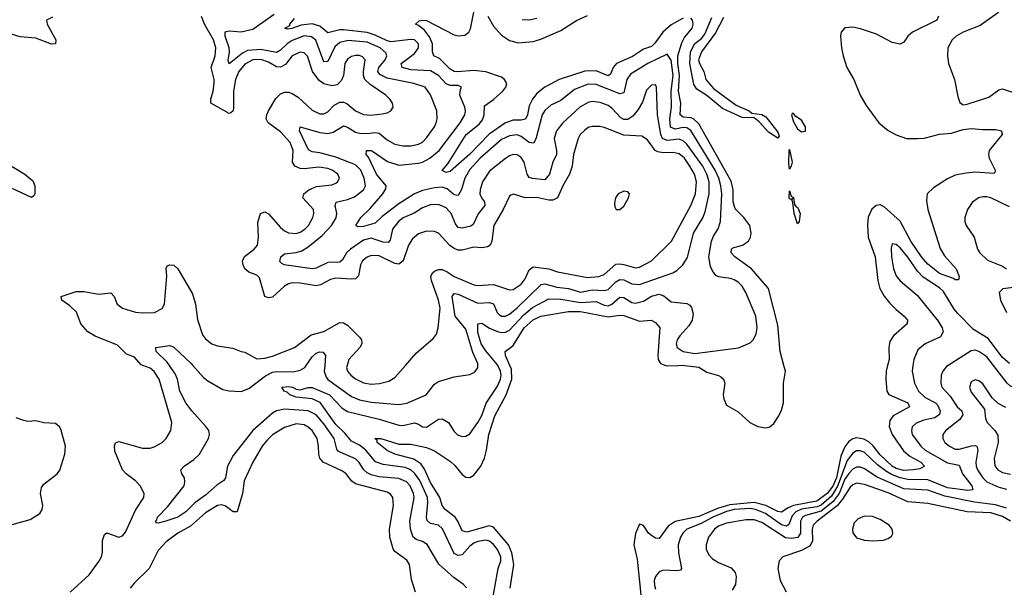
# Model space of a CAD drawing. Header units: inches. Extents: x 1954678 to 2060271, y 904822 to 1016299.
# Tile 270 of 403: x 2002308 to 2007298, y 988875 to 991753. Entities that reach past the tile are written whole.
import ezdxf

# ---------------------------------------------------------------- set-up
doc = ezdxf.new("R2010")
doc.units = ezdxf.units.IN
doc.header["$MEASUREMENT"] = 0
doc.layers.add('C0908', color=7, linetype='Continuous')
doc.layers.add('C0909', color=7, linetype='Continuous')

msp = doc.modelspace()

# ---------------------------------------------------------------- linework, layer by layer
at = {"layer": 'C0908', "color": 5}
for points, elevation in [([(2002563.5, 988850), (2002660.9, 988939.1), (2002710, 989005.5), (2002722.4, 989030), (2002727.2, 989052.8), (2002727.8, 989112.2), (2002737.6, 989142.4), (2002750, 989151.3), (2002810, 989129.3), (2002830, 989135.2), (2002844.8, 989155.2), (2002894.7, 989265.3), (2002938.2, 989330), (2002939.3, 989350), (2002919, 989390), (2002895.5, 989415.5), (2002847.4, 989450), (2002828.8, 989470), (2002790, 989565.1), (2002788, 989592), (2002793.2, 989606.8), (2002810, 989613.5), (2002930, 989580.8), (2002970, 989580.6), (2002990, 989586.5), (2003029.7, 989610), (2003051.1, 989630), (2003074.8, 989670), (2003078.5, 989710), (2003015, 989930), (2002990, 989969.2), (2002970, 989985.8), (2002932.3, 990000)], 480), ([(2004572.2, 988872.2), (2004558, 988890), (2004510, 988923.5), (2004431.9, 988991.9), (2004372.7, 989092.7), (2004350, 989106.5), (2004317.6, 989117.6), (2004302.6, 989130), (2004289, 989170), (2004285.8, 989210), (2004307.7, 989330), (2004304.9, 989350), (2004287.5, 989390), (2004269.1, 989410), (2004230, 989427.2), (2004130, 989434.3), (2004090, 989444.8), (2004070, 989455.3), (2004052.8, 989470), (2004028.4, 989508.4), (2004010, 989525.6), (2003923.9, 989563.9), (2003915.7, 989575.7), (2003901.8, 989630), (2003850, 989703.1), (2003810, 989748.6), (2003769.9, 989769.9), (2003650, 989778.9), (2003610, 989770.4), (2003590, 989757.6), (2003489.6, 989670), (2003390, 989542.6), (2003362.2, 989490), (2003351.4, 989430), (2003342.7, 989417.3), (2003307, 989393), (2003250, 989341.4), (2003196.1, 989303.9), (2003150, 989257.4), (2003110.2, 989230), (2003049.7, 989209.7), (2003010, 989199.5), (2003001.6, 989201.6), (2002996, 989210), (2003003.5, 989216.5), (2003006.4, 989230), (2003056.6, 989283.4), (2003141.6, 989390), (2003145.8, 989410), (2003142.8, 989430), (2003129.7, 989450), (2003124.7, 989470), (2003142, 989490), (2003190, 989522.6), (2003220.2, 989550), (2003265, 989630), (2003270.6, 989650), (2003266.3, 989670), (2003251.6, 989690), (2003179.9, 989770), (2003150, 989810.7), (2003120.7, 989870), (2003107.8, 989930), (2003097, 989957), (2003067.2, 990000)], 460), ([(2003185.4, 990000), (2003239.4, 989939.4), (2003261.9, 989921.9), (2003338, 989878), (2003370, 989870.9), (2003430, 989867.8), (2003470, 989883.7), (2003553.4, 989946.6), (2003590, 989965.7), (2003610.8, 989969.2), (2003692.3, 989967.7), (2003730, 989975.3), (2003753.2, 989990), (2003760.2, 990000)], 460), ([(2004705.3, 988810), (2004733.3, 988970), (2004746.2, 989010), (2004746.5, 989030), (2004730, 989067.4), (2004710, 989092.2), (2004690, 989108.3), (2004670, 989113.6), (2004630, 989107.4), (2004610, 989098.2), (2004590, 989083.2), (2004550, 989039.9), (2004530, 989036.4), (2004510, 989047.2), (2004451.6, 989171.6), (2004430, 989189.3), (2004390, 989199), (2004373.1, 989213.1), (2004369.4, 989230), (2004377.4, 989302.6), (2004375.7, 989330), (2004336.6, 989416.6), (2004310, 989454.5), (2004290, 989469.9), (2004261.9, 989481.9), (2004150, 989498.3), (2004111.7, 989511.7), (2004063, 989570), (2004030, 989596), (2003990, 989616.4), (2003956.4, 989656.4), (2003910, 989700.6), (2003831.8, 989811.8), (2003790, 989831.2), (2003710, 989839.2), (2003676.9, 989850), (2003663.6, 989863.6), (2003649.4, 989870), (2003637.2, 989890), (2003670, 989893.7), (2003690.3, 989890), (2003710, 989879.3), (2003730, 989877), (2003770, 989887.8), (2003790, 989888), (2003879, 989850), (2003943.1, 989783.1), (2003970, 989766.3), (2004130, 989727.4), (2004230, 989696.6), (2004250, 989695.5), (2004310, 989708.2), (2004330, 989702.3), (2004350, 989688.4), (2004370, 989687.7), (2004430, 989727.2), (2004450, 989729.4), (2004481.8, 989710), (2004510, 989665.3), (2004527.4, 989647.4), (2004550, 989639.1), (2004570, 989641.3), (2004590, 989653.6), (2004630.9, 989710), (2004650, 989746.7), (2004671.7, 989808.3), (2004730, 989894.8), (2004744.6, 989930), (2004747.7, 989950), (2004745, 989970), (2004731, 990000)], 440), ([(2003854, 990000), (2003851.4, 989970), (2003860.8, 989940.8), (2003870, 989928.2), (2003990, 989841.8), (2004030, 989825.3), (2004090, 989814), (2004230, 989802.6), (2004270, 989808.7), (2004369.1, 989850.9), (2004410, 989904.2), (2004430, 989918), (2004510, 989941.5), (2004590, 989953.7), (2004613.6, 989966.4), (2004630, 989987.7), (2004630.3, 990000)], 460), ([(2003967.5, 990000), (2003964.4, 989990), (2003969.4, 989970), (2003985.8, 989950), (2004010, 989932.2), (2004050, 989911.9), (2004090, 989904.6), (2004131.3, 989908.7), (2004179.1, 989920.9), (2004210, 989938), (2004263.3, 990000)], 480), ([(2004793.8, 988870), (2004812.4, 988990), (2004803, 989050), (2004785.2, 989090), (2004710, 989179.7), (2004687, 989187), (2004574.3, 989154.3), (2004550, 989161.8), (2004529.1, 989210), (2004515.1, 989230), (2004464.9, 989270), (2004450, 989289.8), (2004437.4, 989330), (2004390, 989407.2), (2004358.2, 989478.2), (2004341, 989501), (2004305.2, 989525.2), (2004209.8, 989550), (2004170, 989569.4), (2004120.4, 989610), (2004119.2, 989619.2), (2004108, 989630), (2004138.8, 989630), (2004230, 989599.9), (2004290, 989600.3), (2004370, 989584.4), (2004410, 989566.4), (2004492.4, 989512.4), (2004513.3, 989493.3), (2004550, 989446.7), (2004570, 989433.1), (2004590, 989432.4), (2004610, 989443.5), (2004644.9, 989490), (2004664.1, 989530), (2004674.8, 989570), (2004685.9, 989650), (2004715.6, 989744.4), (2004773.1, 989850), (2004802.1, 989930), (2004801.3, 989981.3), (2004792.9, 990000)], 420), ([(2006707.1, 990000), (2006699.8, 989970), (2006698.1, 989930), (2006702.3, 989870), (2006713.1, 989853.1), (2006810.2, 989810), (2006817.3, 989790), (2006735.3, 989744.7), (2006718.7, 989721.3), (2006715.2, 989690), (2006729.8, 989649.8), (2006787, 989567), (2006819.2, 989539.2), (2006875.1, 989510), (2006894.7, 989490), (2006870, 989476), (2006837.3, 989470), (2006790, 989467.5), (2006750, 989477), (2006729.6, 989490), (2006670, 989546.3), (2006633, 989593), (2006612.1, 989612.1), (2006586.7, 989626.7), (2006550, 989632.7), (2006530, 989627.5), (2006510, 989614.8), (2006490, 989586.4), (2006470, 989539.6), (2006447.2, 989430), (2006430, 989387.3), (2006401.1, 989350), (2006348.5, 989311.5), (2006230.3, 989289.7), (2006202.2, 989277.8), (2006170, 989256.2), (2006150, 989259.3), (2006089.4, 989289.4), (2006030, 989304.4), (2005906.7, 989293.2), (2005845.2, 989274.8), (2005750, 989234.2), (2005631.1, 989208.9), (2005595.5, 989184.5), (2005550, 989122.2), (2005530, 989123.4), (2005510, 989137.3), (2005495.5, 989150), (2005470, 989187.6), (2005450, 989195.1), (2005430, 989147), (2005420.9, 989090), (2005438.2, 989018.2), (2005456.7, 988836.7)], 420), ([(2006835.1, 990000), (2006830.8, 989970), (2006842.6, 989910), (2006864.1, 989870), (2006897.1, 989837.1), (2006950.3, 989810.3), (2006959.9, 989799.9), (2006973.4, 989770), (2006969.6, 989750.4), (2006946.1, 989733.9), (2006890, 989723.2), (2006852.5, 989707.5), (2006832.1, 989687.9), (2006827.4, 989670), (2006831.6, 989650), (2006875.6, 989590), (2006897.2, 989570), (2007010, 989505.6), (2007070, 989495), (2007087.1, 989450), (2007133, 989390), (2007138.9, 989370), (2007114.1, 989365.9), (2007010, 989379.5), (2006910, 989420.6), (2006810, 989422.3), (2006770, 989429.5), (2006726.5, 989446.5), (2006701.7, 989461.7), (2006656.2, 989496.2), (2006590, 989558.8), (2006570, 989567.6), (2006550, 989566.7), (2006530, 989555), (2006502.3, 989517.7), (2006452.4, 989387.6), (2006422.6, 989337.4), (2006370, 989292.1), (2006350, 989282.3), (2006270, 989271.1), (2006241.7, 989258.3), (2006222.9, 989237.1), (2006207.1, 989192.9), (2006194.4, 989185.6), (2006170, 989191.1), (2006088.4, 989250), (2006037.6, 989270), (2006010, 989274.7), (2005930, 989269.1), (2005890, 989259.1), (2005821.6, 989230), (2005762.3, 989197.7), (2005688.8, 989170), (2005668.9, 989150), (2005657.9, 989130), (2005646.2, 989090), (2005647, 989050), (2005662.7, 988970), (2005657.6, 988962.4), (2005642, 988958), (2005570, 988962.4), (2005550, 988953.7), (2005530.1, 988930), (2005524.6, 988910), (2005525, 988885), (2005530, 988866.3)], 440), ([(2005582.2, 990000), (2005590, 989997.1), (2005645.1, 990000)], 420), ([(2005679.7, 990000), (2005750, 989990.4), (2005790, 989965.4), (2005849.3, 989949.3), (2005861.6, 989941.6), (2005874.5, 989930), (2005882.3, 989910), (2005873.7, 989850), (2005876.6, 989830), (2005890, 989797.6), (2005950, 989765.3), (2006008.4, 989710), (2006050, 989690.2), (2006090, 989683.1), (2006110, 989688.7), (2006130, 989705.3), (2006156.3, 989743.7), (2006170, 989772.7), (2006179.6, 989810), (2006178.6, 989910), (2006189.9, 989970), (2006181.5, 990000)], 420), ([(2007014.2, 990000), (2007005.5, 989994.5), (2006986.4, 989970), (2006978.5, 989950), (2006976.3, 989910), (2006982.2, 989890), (2007024.5, 989844.5), (2007060.1, 989790), (2007082.8, 989770), (2007088.4, 989750), (2007073.5, 989726.5), (2007001.3, 989670), (2006987.4, 989650), (2006986, 989630), (2006997.6, 989610), (2007019.8, 989590), (2007050, 989575.8), (2007070, 989576), (2007132.8, 989592.8), (2007150, 989594.1), (2007158.6, 989590), (2007163.7, 989570), (2007153.9, 989510), (2007155.5, 989490), (2007163, 989470), (2007189.4, 989429.4), (2007210, 989409.7), (2007270, 989382.4), (2007310, 989372.6)], 460), ([(2007953.9, 990000), (2007957.1, 989990), (2008016.4, 989883.6), (2008010, 989872), (2007933.9, 989913.9), (2007891.7, 989931.7), (2007770, 989965.3), (2007753.9, 989966.1), (2007730, 989951.6), (2007709.3, 989910.7), (2007690, 989908.4), (2007650, 989928.6), (2007630, 989929.9), (2007590, 989912.5), (2007570.1, 989909.9), (2007510, 989917), (2007490, 989915.2), (2007450, 989892.6), (2007430, 989886.6), (2007350, 989887.5), (2007330, 989894.5), (2007313.5, 989910), (2007244.1, 990000)], 460), ([(2007306.1, 989786.1), (2007267.1, 989807.1), (2007236.2, 989836.2), (2007190, 989906.9), (2007170, 989922.3), (2007150, 989927.1), (2007130, 989916.4), (2007121.5, 989890), (2007130, 989864.9), (2007197.6, 989777.6), (2007203.8, 989730), (2007211.6, 989710), (2007250.7, 989670.7), (2007266.1, 989646.1), (2007267.8, 989610), (2007247.6, 989527.6), (2007251.2, 989491.2), (2007265.2, 989470), (2007290, 989456.6), (2007330, 989449.2)], 480), ([(2002270, 989194.2), (2002361.3, 989218.7), (2002409.6, 989250), (2002423, 989270), (2002425.7, 989290), (2002413.8, 989350), (2002418.3, 989381.7), (2002430, 989397.7), (2002497.7, 989450), (2002511.3, 989468.7), (2002536.5, 989550), (2002540.3, 989590), (2002516.6, 989676.6), (2002510, 989689.2), (2002490, 989706), (2002430, 989709.6), (2002390, 989719.6), (2002350, 989716.3), (2002330, 989721.1), (2002290, 989733.5)], 520), ([(2004313.5, 988850), (2004294.8, 988914.8), (2004284.1, 988990), (2004270, 989012.9), (2004210, 989056), (2004201.4, 989070), (2004184.7, 989130), (2004182.5, 989170), (2004202.5, 989290), (2004200.2, 989330), (2004187.4, 989347.4), (2004170, 989357.3), (2004010, 989399.6), (2003992.3, 989412.3), (2003962.1, 989450), (2003944.6, 989464.6), (2003846.1, 989510), (2003829.9, 989530), (2003823.9, 989550), (2003823.1, 989590), (2003815.5, 989630), (2003790.4, 989670), (2003770, 989687.7), (2003750, 989698), (2003710, 989703.4), (2003650, 989686), (2003590, 989647.5), (2003560.1, 989619.9), (2003537.3, 989590), (2003490, 989509.7), (2003446, 989414), (2003436.9, 989350), (2003410, 989257.6), (2003390, 989257.7), (2003350, 989288.1), (2003330, 989293.7), (2003310, 989289.3), (2003250, 989252.3), (2003174.2, 989185.8), (2003110, 989149.1), (2003050, 989105.6), (2003010, 989061.3), (2002965.1, 988970), (2002890, 988897.4), (2002868.5, 988870)], 480), ([(2007310, 989276.7), (2007253.4, 989293.4), (2007147, 989307), (2006996.6, 989336.6), (2006910, 989366.7), (2006790, 989374.8), (2006653.2, 989433.2), (2006590, 989475.6), (2006570, 989484.7), (2006550, 989484.6), (2006530, 989473.8), (2006510, 989452.1), (2006490, 989422.6), (2006461, 989350), (2006430.5, 989309.5), (2006370, 989261.2), (2006290, 989238.3), (2006275.9, 989230), (2006264.8, 989210), (2006265.1, 989150), (2006252.5, 989127.5), (2006217.8, 989122.2), (2006190, 989126.5), (2006070, 989204.2), (2006030, 989216.7), (2005990, 989217.9), (2005890, 989200.3), (2005850, 989185.5), (2005829.6, 989170), (2005799.2, 989130), (2005787.4, 989090), (2005788.2, 989068.2), (2005800.1, 989040.1), (2005819.5, 989019.5), (2005850, 989000.7), (2005914.5, 988974.5), (2005934.3, 988950), (2005939.6, 988930), (2005936, 988890), (2005919.4, 988860.6)], 460), ([(2007329, 989210), (2007290, 989234.4), (2007230, 989252), (2007110, 989258.5), (2006910, 989300.5), (2006810, 989308.9), (2006710, 989353.8), (2006590, 989396.1), (2006550, 989402.4), (2006530, 989394.9), (2006517.5, 989382.5), (2006478.7, 989321.3), (2006451.2, 989288.8), (2006349.6, 989210), (2006330.5, 989190), (2006325.4, 989170), (2006325.5, 989110), (2006314, 989086), (2006270, 989061.2), (2006175.5, 989030), (2006157, 989010), (2006151.3, 988970), (2006162.2, 988910), (2006192.8, 988852.8)], 480)]:
    msp.add_lwpolyline(points, dxfattribs=dict(at, elevation=elevation))
at = {"layer": 'C0908', "color": 5, "elevation": 520}
msp.add_lwpolyline([(2006590, 989235.3), (2006557.8, 989222.2), (2006537.7, 989202.3), (2006528.7, 989170), (2006531, 989151), (2006550, 989125.2), (2006590, 989113.4), (2006630, 989110.2), (2006685.8, 989114.2), (2006710, 989122), (2006726.1, 989133.9), (2006732.9, 989147.1), (2006729.8, 989170), (2006715.3, 989190), (2006670, 989219.6), (2006630, 989233.8)], close=True, dxfattribs=at)
at = {"layer": 'C0909', "color": 5}
for points, elevation in [([(2005670, 991760.6), (2005610, 991725.9), (2005568.3, 991690), (2005526.8, 991633.2), (2005510, 991617.5), (2005470, 991602.9), (2005414, 991566), (2005332.5, 991530), (2005316.7, 991510), (2005303, 991477), (2005291.5, 991468.6), (2005230, 991492.9), (2005172, 991492), (2005041.8, 991450), (2004970, 991411.4), (2004930, 991378), (2004907, 991350), (2004890, 991316.8), (2004882.4, 991270), (2004871.8, 991248.2), (2004850, 991243.1), (2004810, 991244), (2004770, 991229.2), (2004687.4, 991172.6), (2004590, 991070.9), (2004490, 990983.2), (2004470, 990978.8), (2004448.7, 990988.7), (2004478.7, 991021.3), (2004571.3, 991170), (2004636.4, 991223.6), (2004654.3, 991245.7), (2004661.7, 991270), (2004664.3, 991315.7), (2004710, 991347.3), (2004756.5, 991390), (2004772.8, 991410), (2004777.6, 991430), (2004765.4, 991450), (2004750, 991460.6), (2004670, 991488.4), (2004610, 991495.6), (2004527.6, 991487.6), (2004510, 991490), (2004490, 991501.7), (2004435.6, 991555.6), (2004407.8, 991570), (2004400.7, 991590), (2004401.1, 991630), (2004385.9, 991665.9), (2004359.9, 991699.9), (2004330, 991724.1), (2004314.5, 991730), (2004332.4, 991747.6), (2004350, 991750.7), (2004370, 991747.8), (2004510, 991675.5), (2004530, 991670.9), (2004564.9, 991675.1), (2004584.8, 991690), (2004593.7, 991706.3), (2004615.9, 991824.1)], 420), ([(2007269.3, 991790), (2007176.7, 991723.3), (2007090.3, 991690), (2007053.8, 991670), (2007033.4, 991650), (2007012.6, 991610), (2007010.2, 991570), (2007016, 991530), (2007045.3, 991450), (2007062.8, 991362.8), (2007073.7, 991333.7), (2007084.5, 991324.5), (2007090, 991321), (2007110, 991324.9), (2007220.6, 991359.4), (2007270, 991396.5), (2007290, 991402.8), (2007350, 991382.6)], 440), ([(2002473.9, 991766.1), (2002444.5, 991750), (2002447.3, 991730), (2002491.6, 991650), (2002490.1, 991629.9), (2002470, 991628.6), (2002390, 991659.2), (2002310, 991665.9), (2002250, 991684.8)], 480), ([(2004263.3, 990000), (2004317.2, 990062.8), (2004403.4, 990136.6), (2004421, 990159), (2004429.9, 990190.1), (2004438.5, 990290), (2004431, 990330), (2004394.7, 990430), (2004392.3, 990450), (2004400.2, 990470), (2004410, 990478.4), (2004430, 990486.2), (2004450, 990485.8), (2004475, 990475), (2004510.2, 990450), (2004610, 990409.1), (2004630, 990404.5), (2004710, 990410.1), (2004790, 990383), (2004810, 990384.2), (2004850, 990412.4), (2004870, 990439.2), (2004890, 990484.8), (2004910, 990499), (2004990, 990490.4), (2005033.7, 990473.7), (2005185.7, 990445.7), (2005242.9, 990450), (2005270, 990460.1), (2005330, 990512.9), (2005350, 990515.7), (2005370, 990512.2), (2005430, 990494.7), (2005450, 990498.3), (2005510.6, 990530), (2005611.9, 990630), (2005710.3, 990810), (2005733.4, 990870), (2005739.2, 990930), (2005727.6, 990970), (2005704.9, 991010), (2005677.1, 991050), (2005650, 991071.9), (2005619.4, 991079.4), (2005570, 991077.7), (2005542.1, 991082.1), (2005528.1, 991090), (2005490, 991144.1), (2005462.1, 991162.1), (2005370, 991167.4), (2005270, 991206.1), (2005248.6, 991211.4), (2005210, 991211.4), (2005190, 991205.5), (2005170, 991191.6), (2005149.4, 991170), (2005138.3, 991150), (2005115.8, 991070), (2005107.9, 991010), (2005095.1, 990970), (2005061, 990910), (2005033.8, 990850), (2005010, 990837.1), (2004990, 990837.3), (2004930, 990851.4), (2004870, 990850.4), (2004811.6, 990868.4), (2004796.7, 990863.3), (2004790, 990857.6), (2004759.3, 990790), (2004711.4, 990710), (2004701.1, 990630), (2004692.5, 990610), (2004679, 990601), (2004650, 990596.2), (2004610, 990599.6), (2004550, 990583.8), (2004530, 990584.9), (2004510, 990592.1), (2004488.1, 990608.1), (2004430, 990670.7), (2004410, 990679), (2004370, 990680.9), (2004330, 990667.5), (2004298.7, 990641.3), (2004279.5, 990610), (2004251.8, 990530), (2004230, 990514), (2004210, 990517.1), (2004130, 990555), (2004090, 990556.9), (2004070, 990549.2), (2004046, 990530), (2004035.8, 990510), (2004026.1, 990453.9), (2004010, 990439.5), (2003990, 990436.8), (2003910, 990442.5), (2003883.9, 990436.1), (2003832.3, 990407.7), (2003810, 990404.2), (2003730, 990417.5), (2003690, 990418.1), (2003670, 990413.4), (2003650, 990401.9), (2003590, 990346), (2003570, 990341.9), (2003549.9, 990349.9), (2003523.6, 990443.6), (2003510, 990458), (2003470, 990472.1), (2003450, 990489), (2003440.5, 990510), (2003438, 990530), (2003447.6, 990552.4), (2003497.3, 990590), (2003512.9, 990610), (2003519.1, 990650), (2003515, 990725), (2003528.2, 990770), (2003550, 990778.5), (2003570, 990769.3), (2003630, 990699.8), (2003650, 990681.9), (2003670, 990672.1), (2003710, 990669), (2003730, 990675.3), (2003753.7, 990690), (2003772, 990710), (2003794.5, 990750), (2003799.4, 990770), (2003796.8, 990790), (2003743.2, 990850), (2003748.3, 990870), (2003774, 990890), (2003812.7, 990907.3), (2003890, 990915.7), (2003910, 990923.5), (2003919.2, 990930), (2003928.7, 990950), (2003920.3, 990970), (2003892.1, 990990), (2003870, 990997.6), (2003824.8, 991004.8), (2003750, 990996.7), (2003730, 990998.4), (2003702.1, 991010), (2003690.4, 991030), (2003695, 991090), (2003679.3, 991130), (2003630, 991184.5), (2003568, 991230), (2003557.7, 991250), (2003560.4, 991270), (2003569.4, 991290), (2003607, 991353), (2003630, 991377.2), (2003650, 991385.7), (2003670, 991385.4), (2003690, 991378.8), (2003719.1, 991359.1), (2003790, 991294), (2003830, 991275.9), (2003850, 991275.9), (2003870, 991285.5), (2003901.3, 991318.7), (2003930, 991335.1), (2003950, 991334.7), (2003967, 991327), (2004010, 991290.8), (2004050, 991272.1), (2004088.5, 991268.5), (2004145.1, 991274.9), (2004170, 991280.2), (2004189.8, 991290.2), (2004200.4, 991310), (2004197.3, 991330), (2004184.5, 991350), (2004163.1, 991370), (2004084, 991424), (2004057.9, 991450), (2004050.7, 991470), (2004050.7, 991490), (2004058.7, 991550), (2004045, 991565), (2004030, 991571), (2004010, 991571.5), (2003990, 991566.8), (2003970, 991553.2), (2003955.9, 991530), (2003948.7, 991470), (2003937.9, 991442.1), (2003916.8, 991423.2), (2003890, 991418.1), (2003850, 991427.8), (2003825.2, 991445.2), (2003792.7, 991490), (2003767.4, 991567.4), (2003750, 991585), (2003730, 991588.1), (2003690, 991569.2), (2003655.1, 991524.9), (2003630, 991511.6), (2003610, 991514.2), (2003570, 991537.2), (2003530, 991550.8), (2003490, 991548.9), (2003450, 991527.4), (2003419.6, 991490), (2003402.1, 991450), (2003391.6, 991390), (2003392.5, 991307.5), (2003389.5, 991290.5), (2003379, 991281), (2003370, 991276.5), (2003277, 991330), (2003276.6, 991350), (2003289.6, 991390), (2003294.1, 991430), (2003293.4, 991450), (2003278.6, 991510), (2003299.8, 991570), (2003302, 991610), (2003291.2, 991650), (2003244.1, 991730), (2003230, 991768.7)], 480), ([(2004630.3, 990000), (2004630.6, 990010), (2004605.3, 990065.3), (2004570, 990183), (2004514.7, 990250), (2004500.8, 990350), (2004510, 990365.2), (2004530, 990362), (2004630, 990315.8), (2004690, 990319), (2004710, 990312.9), (2004729, 990269), (2004738, 990258), (2004750, 990249.6), (2004770, 990250.1), (2004790, 990259.2), (2004830, 990291.3), (2004951.6, 990410), (2004970, 990414.2), (2005030, 990395.9), (2005090, 990389.7), (2005150, 990371.8), (2005210, 990383.5), (2005270, 990380.3), (2005290, 990385.1), (2005330, 990424.2), (2005350, 990436), (2005370, 990433.9), (2005410, 990413.6), (2005450, 990410.5), (2005618, 990470), (2005638.5, 990481.5), (2005669.9, 990510.1), (2005692.4, 990547.6), (2005723.9, 990670), (2005771.2, 990748.8), (2005781.7, 990778.3), (2005803.2, 990870), (2005802.7, 990930), (2005791, 990970), (2005771, 991010), (2005690, 991121.5), (2005670, 991138.9), (2005650, 991146.5), (2005590, 991140.5), (2005566.2, 991150), (2005558.4, 991170), (2005541.1, 991270), (2005536.1, 991410), (2005530, 991422.9), (2005510, 991421), (2005484.7, 991395.3), (2005465.1, 991334.9), (2005442.7, 991297.3), (2005415.6, 991264.4), (2005390, 991247.2), (2005370, 991246.9), (2005355.2, 991255.2), (2005310, 991304), (2005290, 991317.6), (2005250, 991333.4), (2005210, 991337.6), (2005190, 991333.5), (2005147.3, 991310), (2005060.9, 991230), (2005029.5, 991190), (2005016.6, 991150), (2005029.1, 991090), (2005028.6, 991070), (2005009.5, 991030), (2004993.5, 990970), (2004970, 990941.5), (2004907, 990947), (2004890, 990953.2), (2004879.6, 990970), (2004864.3, 991030), (2004850, 991054.5), (2004830, 991068.3), (2004810, 991069.9), (2004790, 991062.9), (2004770, 991048.3), (2004690, 990984.2), (2004654, 990930), (2004641.6, 990890), (2004640.8, 990870), (2004648.7, 990850), (2004663.8, 990830), (2004665.7, 990810), (2004631.4, 990768.6), (2004605.8, 990714.2), (2004594.8, 990705.2), (2004550, 990695.2), (2004530, 990699.1), (2004517.2, 990717.2), (2004495.4, 990770), (2004470, 990798.2), (2004430, 990816.2), (2004390, 990814), (2004350, 990799.3), (2004307.4, 990772.6), (2004251.9, 990748.1), (2004227.4, 990730), (2004197.8, 990690), (2004185.7, 990634.3), (2004176.2, 990623.8), (2004150, 990624.3), (2004090, 990644.5), (2004050, 990634.8), (2003984.8, 990590), (2003964, 990570), (2003944, 990536), (2003930, 990523.8), (2003870, 990522.4), (2003810, 990492.8), (2003790, 990489.5), (2003649.3, 990510), (2003636.3, 990516.3), (2003627.5, 990527.5), (2003631.2, 990550), (2003650, 990566.3), (2003710, 990572.5), (2003738.3, 990581.7), (2003770, 990601.1), (2003840.8, 990659.2), (2003888.9, 990710), (2003911.7, 990748.3), (2003915, 990770), (2003906.4, 990810), (2003912.5, 990827.5), (2003970, 990840.6), (2004004.6, 990855.4), (2004051.4, 990890), (2004060.5, 990910), (2004053.5, 990950), (2004036.6, 990990), (2004010, 991017.2), (2003910, 991055.3), (2003830, 991078.4), (2003790, 991083.1), (2003772.6, 991092.6), (2003725.8, 991190), (2003729.6, 991210), (2003830, 991180.5), (2003870, 991175.9), (2003897.5, 991182.5), (2003950, 991214.1), (2003970, 991207.3), (2004010, 991182.5), (2004030, 991177.5), (2004070, 991176), (2004110, 991181.2), (2004130, 991176.9), (2004170, 991144.2), (2004210, 991122.2), (2004250, 991112.7), (2004290, 991113.5), (2004330, 991122.1), (2004350, 991132.6), (2004370, 991153), (2004409.8, 991210), (2004418.3, 991230), (2004424, 991250), (2004422.5, 991290), (2004390, 991371.1), (2004362.7, 991410), (2004305.6, 991430), (2004170, 991456.2), (2004134.3, 991474.3), (2004123.3, 991490), (2004127.6, 991510), (2004160.6, 991550), (2004169.4, 991570), (2004164.6, 991584.6), (2004135, 991610), (2004070, 991638.2), (2003972.6, 991647.4), (2003930, 991637), (2003905.3, 991614.7), (2003870, 991540.7), (2003850, 991539.4), (2003808.9, 991648.9), (2003786.5, 991666.5), (2003750, 991670.5), (2003690, 991647.4), (2003663.1, 991630), (2003630, 991597.9), (2003610, 991586.7), (2003530, 991601.9), (2003463.6, 991596.4), (2003436.8, 991583.2), (2003369.1, 991529.1), (2003365.4, 991545.4), (2003371.8, 991588.2), (2003369.9, 991610), (2003349.5, 991670), (2003349, 991691), (2003370, 991695.6), (2003430, 991690.9), (2003490, 991705.1), (2003598.8, 991781.2)], 460), ([(2004731, 990000), (2004730, 990002.1), (2004670, 990073.9), (2004647.5, 990110), (2004630, 990166.3), (2004630, 990210.2), (2004650, 990213.6), (2004689.2, 990189.2), (2004730, 990171.6), (2004750, 990166.5), (2004770, 990168), (2004790, 990178.8), (2004863.4, 990256.6), (2004906.7, 990293.3), (2004990, 990337.4), (2005050, 990336.2), (2005150, 990318.7), (2005230, 990323.6), (2005270, 990305.4), (2005290, 990302.8), (2005310, 990311.3), (2005350, 990345.6), (2005370, 990343.6), (2005410, 990319.3), (2005430, 990315.3), (2005470, 990326.4), (2005510, 990351.7), (2005550, 990360.8), (2005572.7, 990352.7), (2005610, 990322.7), (2005690, 990313.6), (2005704.8, 990304.8), (2005713.3, 990293.3), (2005721.2, 990261.2), (2005717.1, 990230), (2005698.8, 990201.2), (2005653.5, 990150), (2005640.8, 990130), (2005635.9, 990110), (2005640.6, 990090), (2005671, 990071), (2005730, 990060.1), (2005951.7, 990088.3), (2006010, 990115.3), (2006028, 990132), (2006040.5, 990159.5), (2006045.5, 990190), (2006039.4, 990250), (2005989, 990370), (2005970, 990401.4), (2005950, 990422), (2005930, 990434.5), (2005910, 990441), (2005850, 990448.5), (2005836.5, 990456.5), (2005818.9, 990478.9), (2005810, 990500.7), (2005801.3, 990550), (2005814.6, 990630), (2005824.2, 990655.8), (2005847.9, 990692.1), (2005860.1, 990730), (2005866.8, 990870), (2005862.5, 990910), (2005852, 990950), (2005833.5, 990990), (2005710, 991190.8), (2005690, 991204.8), (2005670, 991205.6), (2005630, 991197.2), (2005607, 991207), (2005602.4, 991250), (2005612.1, 991310), (2005610.8, 991390), (2005620.5, 991470), (2005610, 991547.7), (2005590, 991577.1), (2005491.9, 991530), (2005403.6, 991476.4), (2005384.6, 991450), (2005370, 991382.3), (2005350, 991377.2), (2005230, 991424), (2005190, 991425.1), (2005120.7, 991399.3), (2005050, 991342.9), (2004999.8, 991320.2), (2004970, 991292.8), (2004956.6, 991270), (2004925.5, 991154.5), (2004913.4, 991126.6), (2004890, 991129.4), (2004850, 991160.6), (2004830, 991168.6), (2004790, 991163.9), (2004750, 991145.4), (2004641.7, 991050), (2004590, 990992.5), (2004564.2, 990950), (2004547.7, 990892.3), (2004530, 990861.6), (2004510, 990864.4), (2004475, 990895), (2004450, 990903.3), (2004410, 990899.6), (2004350, 990886.1), (2004309.5, 990870.5), (2004230, 990819.9), (2004145.1, 990754.9), (2004110, 990721.7), (2004050, 990704.8), (2004022, 990702), (2004011.5, 990710), (2004036.8, 990750), (2004084.5, 990795.5), (2004148.6, 990870), (2004164, 990896), (2004165.6, 990910), (2004115.9, 990970), (2004076.3, 991056.3), (2004063.8, 991070), (2004066.6, 991090), (2004091.7, 991090), (2004173, 991033), (2004230, 991015.9), (2004330, 991024.9), (2004350, 991030.5), (2004386.5, 991050), (2004435, 991090), (2004541.4, 991230), (2004564.2, 991270), (2004567.6, 991290), (2004564.6, 991310), (2004538.3, 991370), (2004541.5, 991398.5), (2004547.8, 991410), (2004530, 991418.9), (2004490, 991418.8), (2004470, 991426.8), (2004430.4, 991470), (2004390, 991493.3), (2004290, 991499.2), (2004246.6, 991510), (2004241.2, 991530), (2004310, 991581.5), (2004329.9, 991610), (2004329.3, 991630), (2004309.9, 991649.9), (2004290, 991652.8), (2004190, 991641.3), (2004166.8, 991646.8), (2004110, 991674.8), (2004070, 991688.6), (2003950, 991701.8), (2003930, 991701.9), (2003870, 991686.3), (2003830, 991719.8), (2003790, 991731.3), (2003734.6, 991725.4), (2003688.1, 991708.1), (2003664.7, 991704.7), (2003652.7, 991710), (2003676.8, 991723.2), (2003677.6, 991730), (2003701.3, 991758.7)], 440), ([(2004680.5, 991770), (2004710, 991719.8), (2004750, 991674.8), (2004790, 991646.9), (2004836, 991636), (2004910, 991641.5), (2004950, 991653.5), (2005050, 991697.9), (2005130, 991747.9), (2005186.8, 991773.2)], 420), ([(2004854.1, 991754.1), (2004890, 991752), (2004930, 991760.1)], 440), ([(2006181.5, 990000), (2006162.1, 990070), (2006150, 990204.7), (2006103.9, 990390), (2006016.9, 990490), (2005932.7, 990550), (2005914.7, 990570), (2005916, 990590), (2005923.1, 990596.9), (2005971.1, 990610), (2006002, 990630), (2006012.5, 990650), (2006015.2, 990670), (2006008.1, 990710), (2005978.9, 990750), (2005933.7, 990793.7), (2005924.9, 990830), (2005924.9, 990890), (2005914.4, 990934.4), (2005750, 991224.1), (2005723.6, 991250), (2005710, 991255.7), (2005670, 991258.1), (2005655.9, 991270), (2005659.6, 991330), (2005647.7, 991390), (2005651.6, 991470), (2005644.1, 991530), (2005644.3, 991570), (2005664.4, 991635.6), (2005678.4, 991661.6), (2005717.2, 991710), (2005721.5, 991730), (2005717.5, 991750), (2005710, 991759.9)], 420), ([(2005875.7, 991764.3), (2005834.5, 991685.5), (2005763.6, 991590), (2005749.1, 991550), (2005754.3, 991530), (2005775.8, 991490), (2005786.5, 991450), (2005824.5, 991404.5), (2005939.8, 991319.8), (2006006, 991290), (2006018.2, 991278.2), (2006070, 991271.8), (2006090, 991260.7), (2006150, 991182.6), (2006157.5, 991162.5), (2006150, 991151.8), (2006103, 991183), (2006055.3, 991235.3), (2006030, 991254.5), (2005970, 991256.1), (2005870, 991301.8), (2005790, 991368.6), (2005739.7, 991399.7), (2005724.3, 991424.3), (2005705.2, 991530), (2005708.6, 991590), (2005730, 991631.7), (2005763, 991657), (2005780.8, 991679.2), (2005816.3, 991763.7)], 380), ([(2006964.9, 991770), (2006957, 991750), (2006833.8, 991690), (2006809.2, 991670), (2006790, 991638), (2006770, 991628.2), (2006730, 991636.3), (2006650, 991679.3), (2006570, 991707), (2006530, 991715.3), (2006490, 991711.3), (2006472.2, 991690), (2006469, 991671), (2006473, 991610), (2006481.4, 991570), (2006500.6, 991510), (2006536.6, 991450), (2006567.6, 991370), (2006598.1, 991318.1), (2006662.3, 991230), (2006710, 991191.3), (2006750, 991168.2), (2006802.8, 991150), (2006858, 991150), (2006892.5, 991152.5), (2006970, 991172.9), (2007030, 991178), (2007090, 991195.6), (2007130, 991201.9), (2007190, 991195.4), (2007255.5, 991195.5), (2007284.7, 991190), (2007288.2, 991170), (2007221.8, 991090), (2007217.6, 991070), (2007221.8, 991050), (2007254.1, 990985.9), (2007247.5, 990972.5), (2007150, 990978.9), (2007104.8, 990975.2), (2007050, 990964), (2007010, 990945.9), (2006939.6, 990900.4), (2006908.1, 990870), (2006903.6, 990836.4), (2006910.1, 990790), (2006973, 990593), (2006995.3, 990555.3), (2007054, 990490), (2007070.3, 990450), (2007065.4, 990434.6), (2007050, 990434.5), (2007041.5, 990441.4), (2006970, 990466.5), (2006910, 990513.8), (2006878.9, 990550), (2006825.3, 990630), (2006770.7, 990730.7), (2006690, 990804.7), (2006670, 990813.3), (2006649.5, 990810.5), (2006627.7, 990792.3), (2006608.6, 990751.4), (2006605.2, 990714.8), (2006608.5, 990650), (2006644.6, 990550), (2006657.3, 990430), (2006667.7, 990390), (2006690, 990351.1), (2006716.9, 990317), (2006750, 990282.7), (2006791, 990250), (2006807.3, 990230), (2006805.8, 990210), (2006736.9, 990150), (2006718.1, 990121.9), (2006712.9, 990090), (2006714.4, 990030), (2006707.1, 990000)], 420), ([(2002270, 991008.6), (2002334.9, 990970), (2002375.3, 990935.3), (2002384.6, 990910), (2002384.6, 990870), (2002379.7, 990860.3), (2002368, 990852), (2002192.1, 990932.1)], 480), ([(2007323.9, 990803.9), (2007230, 990849), (2007210, 990855.4), (2007190, 990855), (2007168, 990850), (2007134.8, 990825.2), (2007111.6, 990790), (2007098.5, 990750), (2007098.5, 990730), (2007105.2, 990710), (2007145.5, 990650), (2007162, 990590), (2007174, 990570), (2007213.5, 990533.5), (2007290, 990503), (2007310, 990490.1)], 440), ([(2007324.2, 990010), (2007290, 990040.4), (2007216.7, 990136.7), (2007142.7, 990182.7), (2007062.7, 990262.7), (2007044.4, 990284.4), (2006990, 990373.9), (2006970, 990393.1), (2006886.7, 990446.7), (2006858.2, 990478.2), (2006810, 990549.1), (2006770, 990596), (2006750, 990612.9), (2006730, 990617), (2006725, 990595), (2006727.2, 990550), (2006736.9, 990490), (2006750, 990454), (2006770, 990428.4), (2006856.4, 990356.4), (2006964, 990224), (2006984, 990190), (2006989.3, 990170), (2006974.7, 990145.3), (2006897.7, 990110), (2006860.9, 990079.1), (2006839.4, 990030), (2006835.1, 990000)], 440), ([(2002932.3, 990000), (2002923.4, 990003.4), (2002890, 990042.4), (2002850, 990057.5), (2002803.3, 990103.3), (2002690, 990148.5), (2002654.4, 990170), (2002618.9, 990210), (2002596.3, 990270), (2002561.8, 990301.8), (2002521.3, 990330), (2002518, 990350), (2002594.3, 990374.3), (2002634, 990374), (2002710, 990360.7), (2002770, 990367.4), (2002787.4, 990350), (2002802.6, 990310), (2002830, 990290.2), (2002896, 990270), (2002930, 990266.3), (2002991.6, 990268.4), (2003030, 990288.1), (2003042.6, 990310), (2003053.2, 990453.2), (2003050, 990491.3), (2003055.6, 990504.4), (2003069.8, 990510.2), (2003090, 990508.8), (2003110, 990490.4), (2003183.7, 990363.7), (2003199.8, 990310), (2003210, 990233), (2003235, 990155), (2003250, 990134.3), (2003282.4, 990110), (2003310, 990099.3), (2003387.9, 990087.9), (2003430, 990070.3), (2003450, 990067.4), (2003510, 990033.7), (2003550, 990036.2), (2003590, 990046.5), (2003701.3, 990090), (2003785.2, 990154.8), (2003850, 990171.3), (2003930, 990217.2), (2003950, 990215.6), (2003970, 990203.7), (2004030, 990143.8), (2004040.9, 990130), (2004042.6, 990110), (2004032.5, 990090), (2003976.8, 990030), (2003967.5, 990000)], 480), ([(2007345, 990395), (2007291.3, 990388.7), (2007271.8, 990370), (2007279.7, 990330), (2007310, 990269)], 440), ([(2004792.9, 990000), (2004770.5, 990050), (2004769.4, 990070.6), (2004810, 990101.5), (2004865, 990190), (2004910, 990231.5), (2004950, 990249.1), (2005090, 990273.2), (2005150, 990272.5), (2005290, 990246.2), (2005350, 990255.5), (2005370, 990253.3), (2005450, 990225.1), (2005508.8, 990228.8), (2005530, 990217.8), (2005553, 990190), (2005542.8, 990050), (2005544.9, 990030), (2005555.7, 990010), (2005582.2, 990000)], 420), ([(2003067.2, 990000), (2003056.1, 990016.1), (2002999.6, 990070), (2002998, 990090), (2003070, 990101.3), (2003090, 990092.7), (2003176.5, 990010), (2003185.4, 990000)], 460), ([(2003760.2, 990000), (2003790, 990042.9), (2003810, 990062), (2003830, 990069.3), (2003847.1, 990067.1), (2003858.4, 990050), (2003854, 990000)], 460), ([(2007244.1, 990000), (2007210, 990044.2), (2007170, 990071.1), (2007150, 990076.5), (2007130, 990074.5), (2007014.2, 990000)], 460), ([(2005645.1, 990000), (2005670, 990001.3), (2005679.7, 990000)], 420)]:
    msp.add_lwpolyline(points, dxfattribs=dict(at, elevation=elevation))
for points, elevation in [([(2006230, 991277.4), (2006222.9, 991277.1), (2006219.3, 991270), (2006230, 991234.9), (2006250, 991200.2), (2006270, 991183.9), (2006290, 991186.9), (2006290.9, 991210), (2006270, 991243.1), (2006241.1, 991261.1)], 420), ([(2006210, 990995.3), (2006205.7, 991025.7), (2006207.2, 991092.8), (2006210, 991094.4), (2006222.8, 991030), (2006218.8, 991010)], 380), ([(2006250, 990718.4), (2006233, 990770), (2006226.5, 990826.5), (2006221.2, 990838.8), (2006226, 990846), (2006218.8, 990841.2), (2006210, 990844.5), (2006208.1, 990850), (2006210, 990884.7), (2006218.8, 990858.8), (2006230, 990850.7), (2006235.3, 990815.3), (2006243.4, 990803.4), (2006250, 990803), (2006264.6, 990770), (2006258.7, 990730)], 380), ([(2005370, 990883.7), (2005342, 990870), (2005328.5, 990850), (2005322.8, 990822.8), (2005324.1, 990804.1), (2005331, 990791), (2005350, 990790.8), (2005370, 990807.7), (2005394, 990850), (2005398, 990870), (2005390, 990879.3)], 520)]:
    msp.add_lwpolyline(points, close=True, dxfattribs=dict(at, elevation=elevation))

doc.saveas('drawing.dxf')
